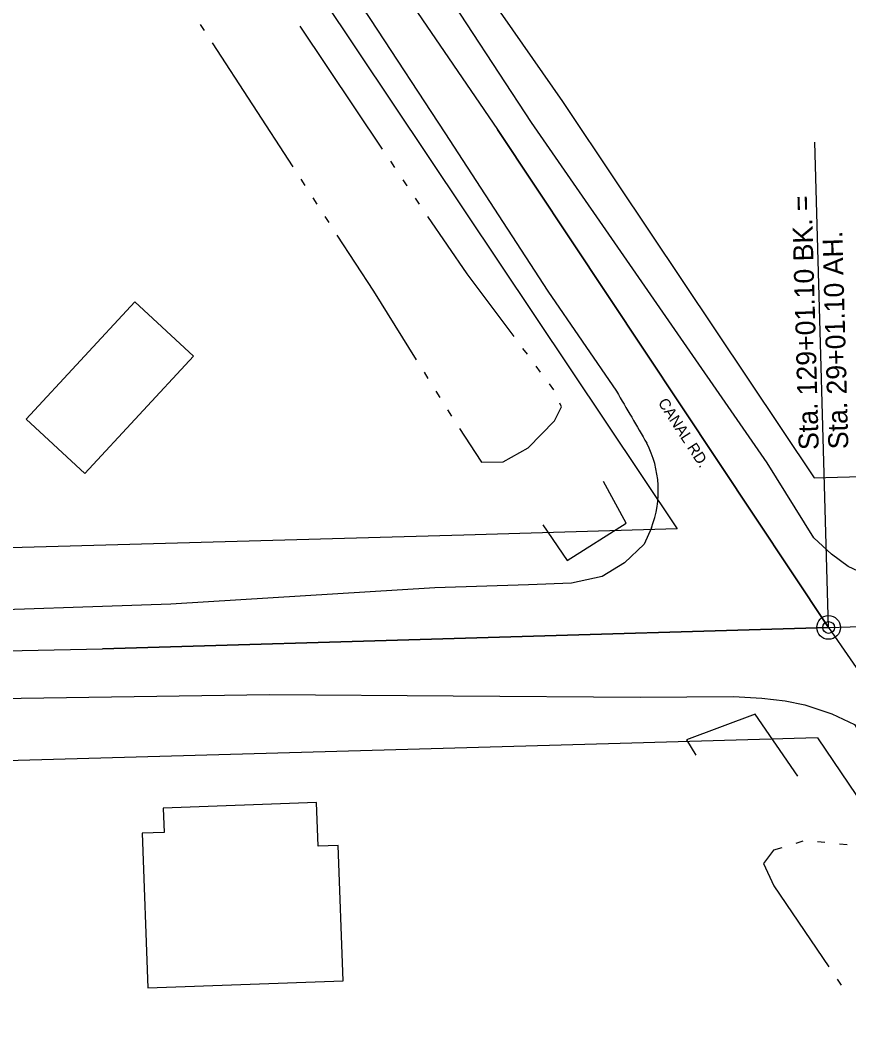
# Model space of a CAD drawing. Extents: x -2233 to 187241, y 4582 to 150524.
# Drawn here: x 102719.7 to 103070.3, y 58193.5 to 58617.2 of the extents above; entities that cross this region are included whole.
import ezdxf

# ---------------------------------------------------------------- set-up
doc = ezdxf.new("R2010")
doc.units = 0
for name, color, linetype in [('BLDG', 7, 'Continuous'), ('CULVERT', 7, 'Continuous'), ('GE_X_CL_100', 7, 'Continuous'), ('GE_X_CL_20', 7, 'Continuous'), ('GE_X_CL_2000', 7, 'Continuous'), ('GE_X_CL_50', 7, 'Continuous'), ('ROAD', 7, 'Continuous'), ('RW_X_Fee_RW', 7, 'Continuous'), ('SC_Scratch2', 7, 'Continuous'), ('WATER', 7, 'Continuous')]:
    doc.layers.add(name, color=color, linetype=linetype)

msp = doc.modelspace()

# ---------------------------------------------------------------- linework, layer by layer
at = {"layer": 'BLDG'}
for points in [[(102747.08, 58425.45), (102793.08, 58475.05), (102768.33, 58498), (102722.33, 58448.39)], [(102856.32, 58210.96), (102854.24, 58268.15), (102845.77, 58267.84), (102845.1, 58286.32), (102780.28, 58283.96), (102780.65, 58273.69), (102771.39, 58273.34), (102773.76, 58207.96)]]:
    msp.add_lwpolyline(points, close=True, dxfattribs=at)
at = {"layer": 'CULVERT'}
for points in [[(102940.76, 58403.68), (102951.12, 58388.6), (102976.01, 58404.38), (102966.48, 58422)], [(103048.6, 58297.43), (103030.64, 58323.68), (103001.6, 58312.88), (103005.48, 58306.3)]]:
    msp.add_lwpolyline(points, dxfattribs=at)
at = {"layer": 'GE_X_CL_100'}
msp.add_line((103061.64, 58360.34), (103055.85, 58565.57), dxfattribs=at)
msp.add_circle((103061.64, 58360.34), 5, dxfattribs=at)
at = {"layer": 'GE_X_CL_20'}
for p, q in [((102921.64, 58570.98), (103061.64, 58360.34)), ((103061.64, 58360.34), (103243.1, 58365.46)), ((103061.64, 58360.34), (102754.58, 58351.32)), ((103061.64, 58360.34), (103103.31, 58299.51))]:
    msp.add_line(p, q, dxfattribs=at)
at = {"layer": 'GE_X_CL_2000'}
for p, q in [((103061.64, 58360.34), (102921.64, 58570.98)), ((103061.64, 58360.34), (103243.1, 58365.46)), ((102754.58, 58351.32), (103061.64, 58360.34)), ((103061.64, 58360.34), (103103.31, 58299.51))]:
    msp.add_line(p, q, dxfattribs=at)
for points in [[(102773.21, 58793.23), (102776.15, 58788.85), (102813.07, 58734.34), (102849.27, 58677.84), (102884.18, 58625.85), (102921.64, 58570.98)], [(102113.08, 58333.66), (102152.64, 58334.54), (102252.89, 58338.32), (102339.24, 58340.39), (102430.32, 58343.14), (102498.22, 58345.13), (102558.37, 58346.38), (102613.26, 58347.78), (102659.28, 58349.32), (102754.58, 58351.32)]]:
    msp.add_lwpolyline(points, dxfattribs=at)
at = {"layer": 'GE_X_CL_50'}
msp.add_circle((103061.64, 58360.34), 2.5, dxfattribs=at)
at = {"layer": 'ROAD'}
for points in [[(102579.45, 59050.74), (102589.84, 59039.09), (102604.11, 59022.17), (102617.96, 59003.38), (102633.08, 58981.58), (102647.9, 58960.06), (102662.95, 58937.61), (102680.85, 58909.65), (102703.79, 58874.98), (102734.33, 58827.99), (102764.11, 58779.49), (102797.53, 58725.48), (102831.82, 58671.06), (102867.9, 58617.43), (102899.39, 58569.45), (102942.94, 58502.59), (102971.96, 58460.23)], [(103637.3, 58428.9), (103588.89, 58419.2), (103547.51, 58411.74), (103515.1, 58407.04), (103477.29, 58401.7), (103420.29, 58394.73), (103365.86, 58389.66), (103321.56, 58386.78), (103293.08, 58384.91), (103235.45, 58382.12), (103126.17, 58379.16), (103095.59, 58378.8), (103080.81, 58381.1), (103069.89, 58386.09), (103062.93, 58391.35), (103055.38, 58398.19), (103035.63, 58429.95), (102935.98, 58573.91), (102867.66, 58678.31), (102808.51, 58765.03), (102746.03, 58853.95), (102718.48, 58895.99)], [(102986.76, 58402.47), (102983.65, 58395.54), (102975.39, 58387.61), (102965.94, 58381.84), (102952.87, 58379.11), (102934.81, 58378.36), (102895.17, 58377.04), (102783.54, 58370.25), (102684.26, 58366.76), (102596.32, 58364.77)], [(102597.24, 58327.52), (102701.03, 58330.14), (102825.23, 58331.95), (102902.95, 58331.48), (102981.98, 58330.89), (103021.42, 58331.14), (103033.45, 58330.46), (103043.25, 58329.27), (103051.61, 58327.55), (103062.95, 58323.85), (103072.64, 58319.26), (103139.1, 58213.69), (103210.4, 58105.87)]]:
    msp.add_lwpolyline(points, dxfattribs=at)
for centre, radius, start, end in [((114605.71, 65242.79), 13466.53, 210.2425, 210.350834), ((102945.35, 58418.15), 44.27, 339.2669, 26.9974)]:
    msp.add_arc(centre, radius, start, end, dxfattribs=at)
at = {"layer": 'RW_X_Fee_RW'}
for p, q in [((102590.6, 59011.16), (102997.62, 58402)), ((103056.99, 58313.64), (103194.45, 58109.63))]:
    msp.add_line(p, q, dxfattribs=at)
for points in [[(102806.64, 58787.13), (102949.15, 58582.73), (102972.1, 58548.39), (103055.48, 58423.65)], [(103055.48, 58423.65), (103204.38, 58427.86), (103242.35, 58428.94)], [(102997.62, 58402), (102907.38, 58399.44), (102705.42, 58393.72), (102226.47, 58380.16)], [(103056.99, 58313.64), (102973.57, 58311.28), (102708.83, 58303.78), (102229.01, 58290.19)]]:
    msp.add_lwpolyline(points, dxfattribs=at)
at = {"layer": 'WATER'}
for p, q in [((102795.89, 58615.4), (102797.6, 58612.79)), ((102873.02, 58562.67), (102838.26, 58614.62)), ((102801, 58607.55), (102835.04, 58555.12)), ((102878.22, 58554.88), (102876.49, 58557.47)), ((102838.45, 58549.88), (102840.15, 58547.26)), ((102843.55, 58542.02), (102845.26, 58539.4)), ((102888.72, 58539.34), (102886.96, 58541.92)), ((102848.66, 58534.16), (102850.36, 58531.53)), ((102934.26, 58475.87), (102932.38, 58478.38)), ((102890.59, 58468.24), (102892.25, 58465.6)), ((102939.87, 58468.37), (102938, 58470.88)), ((102895.56, 58460.29), (102897.21, 58457.64)), ((102945.49, 58460.86), (102943.61, 58463.36)), ((102900.52, 58452.34), (102902.17, 58449.69)), ((103050.8, 58269.9), (103047.8, 58269.01)), ((103060.09, 58269.36), (103056.99, 58269.66)), ((103069.43, 58268.46), (103066.32, 58268.76)), ((103065.25, 58211.62), (103067.01, 58209.03))]:
    msp.add_line(p, q, dxfattribs=at)
for points in [[(102883.44, 58547.08), (102883.42, 58547.11), (102881.7, 58549.69)], [(102928.64, 58483.38), (102908.79, 58509.91), (102892.24, 58534.18)], [(102853.76, 58526.29), (102869.15, 58502.61), (102887.28, 58473.54)], [(102905.52, 58444.41), (102914.59, 58430.73), (102914.94, 58430.2), (102924.01, 58430.36), (102934.59, 58436.31), (102945.8, 58447.76), (102948.67, 58453.63), (102948.05, 58455.2)], [(103041.82, 58267.21), (103038.33, 58266.17), (103034.15, 58260.51), (103038.46, 58251.03), (103061.74, 58216.79)]]:
    msp.add_lwpolyline(points, dxfattribs=at)

# ---------------------------------------------------------------- texts
at = {"layer": 'GE_X_CL_100'}
for s, p in [('Sta. 129+01.10 BK. =', (103057.5, 58435.49)), ('Sta. 29+01.10 AH.', (103070.02, 58435.84))]:
    msp.add_text(s, height=8.42, rotation=91.6153, dxfattribs=at).set_placement(p)
at = {"layer": 'SC_Scratch2'}
msp.add_text('CANAL RD.', height=4.68, rotation=302.9789, dxfattribs=at).set_placement((102989.31, 58455.42))

doc.saveas('drawing.dxf')
